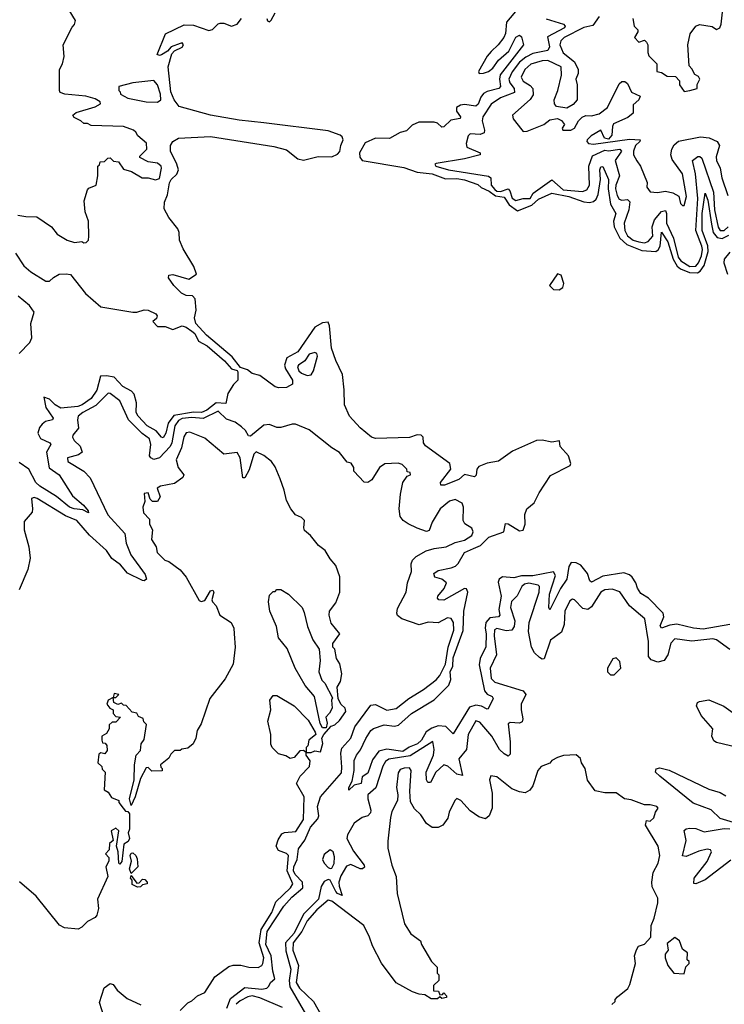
# Model space of a CAD drawing. Extents: x 2494106 to 2685573, y 758056 to 915185.
# Tile 410 of 507: x 2659307 to 2663026, y 835410 to 840609. Entities that reach past the tile are written whole.
import ezdxf

# ---------------------------------------------------------------- set-up
doc = ezdxf.new("R2010")
doc.units = 0

msp = doc.modelspace()

# ---------------------------------------------------------------- linework, layer by layer
at = {"layer": '0CON05XD'}
for points in [[(2659665, 840060), (2659645, 840060), (2659630, 840075), (2659595, 840092.5), (2659587.5, 840105), (2659605, 840118), (2659705, 840148), (2659733.3, 840165), (2659732.5, 840175), (2659705, 840190.8), (2659655.5, 840205.5), (2659545, 840215.7), (2659520, 840225), (2659516.7, 840235), (2659517.5, 840345), (2659532.5, 840375), (2659542.5, 840415), (2659537.5, 840475), (2659585, 840570), (2659597, 840583), (2659602.5, 840605), (2659535.5, 840715.6)], [(2661943.5, 840675), (2661876.2, 840595), (2661870.4, 840535), (2661862.5, 840515), (2661831.8, 840475), (2661795, 840441.2), (2661774, 840416), (2661729.2, 840335), (2661732.5, 840325), (2661755.5, 840325.6), (2661781.9, 840335), (2661805, 840353.1), (2661835, 840394.6), (2661888, 840441.9), (2661925, 840516.7), (2661945, 840526.2), (2661955, 840517.5), (2661966.2, 840475), (2661843, 840317), (2661838.7, 840295), (2661844, 840256), (2661835.5, 840245), (2661775, 840230.2), (2661755, 840218.8), (2661740.5, 840199.5), (2661727.1, 840162.9), (2661715, 840151.2), (2661655, 840160), (2661632.9, 840157.2), (2661612.1, 840145), (2661611.8, 840125), (2661634.3, 840095), (2661632.3, 840087.7), (2661582.6, 840077.4), (2661545, 840042.1), (2661535, 840041.5), (2661512.3, 840062.3), (2661495, 840068.4), (2661413.3, 840066.7), (2661378.8, 840051.2), (2661348.2, 840021.8), (2661315, 840012.4), (2661259.1, 839980.9), (2661185, 839982.6), (2661131.1, 839958.9), (2661101.1, 839905), (2661102.4, 839882.4), (2661115.5, 839865.5), (2661335, 839828), (2661405, 839803.3), (2661485, 839795.6), (2661555, 839768.8), (2661615, 839770.2), (2661655, 839762.6), (2661725, 839738.2), (2661742, 839722), (2661785, 839703.1), (2661818, 839678), (2661865, 839672), (2661891.3, 839631.3), (2661935, 839598.9), (2662010.6, 839629.4), (2662045, 839661.6), (2662115, 839692.8), (2662205, 839674.3), (2662285, 839646.9), (2662315, 839643.7), (2662335, 839648.8), (2662349.3, 839660.7), (2662360.5, 839685), (2662373.1, 839765), (2662369.5, 839815), (2662375, 839831.2), (2662385, 839833.8), (2662414.6, 839765), (2662413.6, 839715), (2662425.2, 839635.2), (2662453.6, 839585), (2662440.9, 839545), (2662444.7, 839515), (2662474.3, 839454.3), (2662511.7, 839421.7), (2662590.1, 839390.1), (2662665, 839385.4), (2662677.3, 839392.7), (2662686.7, 839413.3), (2662695, 839487.1), (2662728.7, 839435), (2662755.9, 839345), (2662777.4, 839307.4), (2662795, 839292.7), (2662843.2, 839273.2), (2662885, 839272.7), (2662899.3, 839280.7), (2662919, 839311), (2662941.7, 839385), (2662939.6, 839415), (2662909.5, 839495), (2662909, 839585), (2662925, 839692.5), (2662939.3, 839655), (2662958.9, 839528.9), (2662967.3, 839485), (2662988.5, 839458.5), (2663015, 839453.7), (2663049.4, 839470.6)], [(2662815, 840230), (2662845, 840234.2), (2662882.5, 840245), (2662883, 840267), (2662897.5, 840295), (2662889.3, 840309.3), (2662870, 840320), (2662855, 840350), (2662840, 840365), (2662833.3, 840475), (2662846.2, 840533.8), (2662876.1, 840573.9), (2662895, 840583.3), (2662962.5, 840572.5), (2662985, 840557.5), (2663002.5, 840565), (2663010, 840585), (2663017.5, 840665)], [(2660097, 839747), (2660106, 839764), (2660137.1, 839792.9), (2660144.5, 839815), (2660136.6, 839846.6), (2660102.9, 839915), (2660103.4, 839945), (2660115.5, 839965), (2660145, 839983.3), (2660315, 839991.4), (2660648.5, 839938.5), (2660715, 839921), (2660774.4, 839874.4), (2660805, 839867.1), (2660883.2, 839886.8), (2660955, 839885.2), (2660985, 839898.3), (2660997.7, 839912.3), (2661002.2, 839945), (2661015.2, 839975), (2661009.9, 839989.9), (2660999, 839999), (2660935, 840022.4), (2660595, 840064.2), (2660465, 840078.8), (2660315, 840104.7), (2660149.5, 840149.5), (2660123.2, 840185), (2660105, 840228), (2660090.7, 840359.3), (2660110.8, 840429.2), (2660125, 840443.8), (2660165, 840464), (2660171.2, 840475), (2660165, 840486), (2660155, 840483.3), (2660107.5, 840465), (2660088, 840442), (2660055, 840423.8), (2660045, 840420), (2660033.3, 840425), (2660076.7, 840533.3), (2660175, 840581.5), (2660225, 840580.4), (2660305, 840551.6), (2660325, 840556.4), (2660355, 840586.9), (2660365, 840590), (2660385, 840589.5), (2660425, 840574.6), (2660455, 840585.5), (2660477.3, 840615)], [(2660612, 840615), (2660615, 840602.5), (2660625, 840598.1), (2660635, 840605.6), (2660655.3, 840644.7)], [(2662085, 840613.3), (2662176.7, 840585), (2662186.2, 840575), (2662182, 840565), (2662092.1, 840517.9), (2662103.3, 840465), (2662095, 840445.7), (2662015, 840429.5), (2661978.8, 840411.2), (2661945.8, 840385), (2661906.4, 840333.5), (2661889.2, 840295), (2661894.7, 840275), (2661917.3, 840245), (2661919.5, 840225), (2661845, 840196.1), (2661795, 840162.9), (2661751.9, 840095), (2661748.2, 840075), (2661760.5, 840025), (2661758.3, 840011.7), (2661737.6, 840002.4), (2661685, 840005.7), (2661674.2, 839995), (2661664, 839955), (2661668, 839935), (2661737.5, 839905), (2661737.5, 839895), (2661655, 839874.2), (2661505, 839848.8), (2661497.5, 839845), (2661503.3, 839835), (2661570, 839815), (2661781.7, 839781.7), (2661794.2, 839774.2), (2661795.3, 839735), (2661815, 839712), (2661825, 839703.9), (2661845, 839700.9), (2661885.2, 839715.2), (2661894.5, 839704.5), (2661906.1, 839666.1), (2661925, 839654.2), (2661965, 839664.8), (2662001.8, 839665), (2662017.3, 839692.7), (2662115, 839763.6), (2662175, 839710.8), (2662277.8, 839702.2), (2662300.3, 839709.7), (2662314, 839735), (2662311.2, 839835), (2662330.5, 839889.5), (2662395, 839919.1), (2662415, 839916.4), (2662475, 839924.5), (2662483.8, 839915), (2662450.3, 839865), (2662473.5, 839785), (2662453.9, 839735), (2662452.4, 839715), (2662460, 839680), (2662471.3, 839661.3), (2662485, 839656.2), (2662515, 839658.9), (2662526.7, 839646.7), (2662522.1, 839605), (2662497.8, 839535), (2662501.6, 839495), (2662515, 839467.7), (2662545, 839445.3), (2662575, 839435.3), (2662605, 839431.2), (2662625, 839437.9), (2662648.8, 839465), (2662646, 839515), (2662658.1, 839551.9), (2662694.6, 839595), (2662715, 839600.5), (2662721.6, 839585), (2662721.7, 839535), (2662758, 839455), (2662783.2, 839355), (2662795.8, 839335), (2662845, 839306), (2662875, 839308), (2662890.6, 839325), (2662905, 839361.1), (2662911.3, 839395), (2662907.8, 839412.3), (2662876.1, 839495), (2662886.7, 839665), (2662873.2, 839795), (2662857.8, 839865), (2662885.5, 839885.5), (2662896.7, 839886.7), (2662907.2, 839877.3), (2662968.4, 839698.4), (2662974.3, 839605), (2662992.8, 839512.8), (2663005, 839495.9), (2663025, 839496.2), (2663046, 839515)], [(2662365.5, 840625), (2662332.6, 840577.4), (2662285, 840568.1), (2662180, 840515), (2662163.7, 840496.3), (2662158.4, 840475), (2662175, 840434.4), (2662235.4, 840385.4), (2662254, 840345), (2662254, 840325), (2662243.3, 840295), (2662250, 840265), (2662248.7, 840185), (2662228.4, 840161.6), (2662195, 840142.2), (2662140.9, 840150.9), (2662130.5, 840165), (2662128.7, 840185), (2662147.5, 840235), (2662166.3, 840315), (2662165, 840359.2), (2662095, 840392.8), (2662065, 840391.8), (2662005, 840374.6), (2661973.1, 840345), (2661954.7, 840304.7), (2661964.7, 840284.7), (2662001.8, 840261.8), (2662015.4, 840245.3), (2662017.6, 840212.4), (2662002.2, 840187.8), (2661907.5, 840105), (2661912.5, 840085), (2661956.7, 840026.7), (2661965, 840017.5), (2661985, 840020), (2662073.3, 840055), (2662105, 840080), (2662145, 840087.5), (2662166.4, 840076.4), (2662182.5, 840055), (2662171.2, 840035), (2662173.3, 840025), (2662216.7, 840025), (2662236.2, 840035), (2662256, 840075), (2662275, 840094), (2662295, 840102.5), (2662325, 840101.4), (2662365, 840111.5), (2662409.1, 840145), (2662470.6, 840269.4), (2662485, 840281.9), (2662501.7, 840281.7), (2662515, 840272), (2662536, 840226), (2662582.5, 840205), (2662575.5, 840185), (2662545, 840158.8), (2662544.5, 840115), (2662517.1, 840092.9), (2662442.1, 840057.9), (2662435.4, 840045), (2662431.7, 839998.3), (2662415, 839977.8), (2662393.3, 839983.3), (2662375, 840025.7), (2662322.5, 839995), (2662302.5, 839975), (2662300, 839965), (2662310, 839955), (2662335, 839950.8), (2662525, 839978.2), (2662582.5, 839975), (2662580, 839965), (2662557.5, 839945), (2662546.7, 839915), (2662546.7, 839895), (2662563.6, 839863.6), (2662583.3, 839835), (2662619.3, 839749.3), (2662617.5, 839725), (2662635, 839700), (2662673, 839697), (2662715, 839703.8), (2662755, 839693.8), (2662786.4, 839676.4), (2662795, 839637.5), (2662805, 839627.5), (2662815, 839627.5), (2662825.7, 839675), (2662805.7, 839795), (2662750.9, 839870.9), (2662744.2, 839895), (2662748.6, 839925), (2662762.1, 839947.9), (2662785, 839967.5), (2662900.2, 839989.8), (2662945.3, 839985.3), (2662988, 839965), (2663000, 839945), (2662982.9, 839885), (2662984.3, 839865), (2663004.1, 839824.1), (2663013.2, 839773.2), (2663045, 839680)], [(2662543.3, 840615), (2662550, 840575), (2662570, 840555), (2662570, 840545), (2662552.5, 840515), (2662575, 840490), (2662605, 840500), (2662615, 840490), (2662622.5, 840475), (2662622.5, 840435), (2662628.3, 840418.3), (2662670, 840375), (2662670, 840335), (2662695, 840330), (2662725, 840310), (2662768.3, 840308.3), (2662790, 840285), (2662790, 840265), (2662815, 840230)], [(2660035, 840174), (2660051.4, 840185), (2660050.5, 840215), (2660035, 840263.8), (2660015, 840287.1), (2659905, 840275.8), (2659830, 840255), (2659830, 840235), (2659838.3, 840228.3), (2659840, 840215), (2659877.5, 840195), (2659975, 840175.4), (2660035, 840174)], [(2659297.3, 839577.3), (2659339.3, 839569.3), (2659397.7, 839567.7), (2659475.5, 839515.5), (2659505, 839476.7), (2659557.5, 839445), (2659597, 839433), (2659635, 839437.5), (2659645, 839430), (2659658.3, 839431.7), (2659670, 839445), (2659672.5, 839465), (2659670, 839545), (2659653.6, 839593.6), (2659648.3, 839651.7), (2659665, 839710), (2659671.7, 839718.3), (2659710, 839735), (2659720, 839785), (2659720, 839835), (2659728.3, 839841.7), (2659731.7, 839858.3), (2659755, 839860), (2659771.7, 839878.3), (2659785, 839880), (2659801.7, 839861.7), (2659828.3, 839858.3), (2659855, 839820), (2659897, 839807), (2659954.2, 839774.2), (2659985, 839773.8), (2660023.2, 839763.2), (2660045, 839770.8), (2660056.4, 839825), (2660054.2, 839835), (2660035, 839851.2), (2659985, 839857.5), (2659941.7, 839881.7), (2659941.7, 839888.3), (2659977.5, 839925), (2659976.4, 839956.4), (2659930, 839995), (2659920, 840015), (2659907.5, 840025), (2659855, 840043.8), (2659685, 840050), (2659665, 840060)], [(2663055, 837415.5), (2662915, 837390.5), (2662863.3, 837395), (2662775, 837416.2), (2662738.6, 837411.4), (2662695, 837396), (2662687.5, 837407.5), (2662706.9, 837455), (2662703.5, 837475), (2662625.7, 837555), (2662585, 837578.9), (2662567.8, 837607.8), (2662560, 837635), (2662539.6, 837665), (2662525, 837678), (2662495, 837687.8), (2662385, 837670.7), (2662325, 837639.4), (2662316.5, 837646.5), (2662303.8, 837685), (2662268.5, 837728.5), (2662245, 837740.5), (2662217.6, 837742.4), (2662205, 837722), (2662194.7, 837655), (2662161.3, 837605), (2662105, 837492.5), (2662100, 837505), (2662104.2, 837575), (2662134.6, 837674.6), (2662125, 837693.5), (2662015, 837672.5), (2661955, 837671.5), (2661915, 837662.4), (2661855, 837667.4), (2661837.3, 837655), (2661831.9, 837638.1), (2661847.9, 837565), (2661835.3, 837495), (2661842.2, 837465), (2661834.5, 837455.6), (2661789.2, 837450.8), (2661768.1, 837425), (2661763.2, 837395), (2661769.6, 837365), (2661767.3, 837297.3), (2661737.5, 837235), (2661732.7, 837202.7), (2661760.4, 837065), (2661775, 837047.5), (2661801.2, 837035), (2661805.8, 837025), (2661779.5, 836970.5), (2661775, 836967.5), (2661743.7, 836983.7), (2661715, 836989.7), (2661681, 836979), (2661595, 836837.5), (2661556.9, 836876.9), (2661515, 836880.3), (2661481.9, 836868.1), (2661452.4, 836847.6), (2661428.4, 836805), (2661406.9, 836785), (2661362.1, 836767.9), (2661328.8, 836745), (2661245, 836756.9), (2661203.2, 836746.8), (2661169.5, 836700.5), (2661145, 836630), (2661115, 836610), (2661110, 836575), (2661073, 836567), (2661045, 836540), (2661043.6, 836553.6), (2661061.7, 836588.3), (2661073.1, 836645), (2661072.7, 836697.3), (2661084, 836725), (2661106.8, 836753.2), (2661133.3, 836813.3), (2661160.8, 836855), (2661175, 836865.6), (2661230, 836885), (2661285, 836878.9), (2661307.1, 836882.9), (2661375.4, 836944.6), (2661495, 837016.7), (2661571.8, 837095), (2661582.3, 837125), (2661579.1, 837165), (2661593.5, 837195), (2661595, 837240), (2661647.1, 837382.9), (2661650.9, 837485), (2661673.1, 837585), (2661665, 837603.8), (2661655, 837605.6), (2661545, 837544.5), (2661518.8, 837545), (2661512, 837555), (2661514.2, 837565), (2661546.9, 837605), (2661559.2, 837635), (2661535, 837654.4), (2661498.8, 837665), (2661492.9, 837685), (2661515, 837700), (2661585, 837713.6), (2661606.7, 837723.3), (2661622.2, 837737.8), (2661655, 837794.6), (2661702.9, 837817), (2661738.6, 837831.4), (2661784.1, 837875.9), (2661862, 837905), (2661871.2, 837948.8), (2661885, 837946.2), (2661945, 837909.3), (2661965, 837913.8), (2661975.3, 837945), (2661973.6, 837996.4), (2661984.4, 838025), (2662022.6, 838057.4), (2662049.3, 838110.8), (2662108.4, 838201.6), (2662212.5, 838255), (2662215.6, 838265), (2662204.2, 838305), (2662160, 838355), (2662156.7, 838385), (2662115, 838377.9), (2662065, 838387.9), (2662035, 838386.2), (2661909, 838331), (2661835, 838278.4), (2661775, 838266.9), (2661730.6, 838249.4), (2661719.1, 838235), (2661715.7, 838204.3), (2661707.5, 838195), (2661655, 838207.7), (2661625, 838181.1), (2661549.6, 838150.4), (2661530, 838150), (2661528.1, 838165), (2661582.7, 838235), (2661577.7, 838265), (2661448.3, 838358.3), (2661438.5, 838375), (2661436.2, 838405), (2661426.9, 838415), (2661405.9, 838415.9), (2661365, 838402.9), (2661185, 838396.4), (2661164.4, 838404.4), (2661104.1, 838454.1), (2661047.1, 838515), (2661021.8, 838575), (2661020.2, 838655), (2661010.6, 838735), (2660975, 838809.5), (2660952.3, 838875), (2660942.3, 838992.3), (2660935, 839010.8), (2660905, 839008.2), (2660864.8, 838985.2), (2660775, 838854.6), (2660717.4, 838822.6), (2660705.3, 838784.7), (2660709.3, 838765), (2660746.5, 838705), (2660747.1, 838685), (2660715, 838666.7), (2660675, 838664.2), (2660655, 838669.2), (2660575, 838730), (2660535, 838740.6), (2660509.1, 838759.1), (2660471.8, 838771.8), (2660428.3, 838828.3), (2660293.6, 838943.6), (2660237.7, 839005), (2660229.2, 839035), (2660238, 839075), (2660233.8, 839135), (2660220, 839150), (2660185, 839151.9), (2660161.2, 839165), (2660120, 839205), (2660093.3, 839245), (2660095, 839260), (2660115, 839262.5), (2660200.7, 839239.3), (2660240, 839265), (2660225.7, 839305), (2660169.5, 839399.5), (2660151.4, 839445), (2660148.9, 839485), (2660141.4, 839505), (2660095, 839563.3), (2660069.6, 839609.5), (2660070.8, 839645), (2660086.9, 839683.1), (2660097, 839747)], [(2659285.5, 839375.5), (2659329.6, 839309.6), (2659366.6, 839276.6), (2659445, 839227.5), (2659465, 839228.8), (2659485, 839248), (2659515.9, 839264.1), (2659552.7, 839267.3), (2659575, 839262.5), (2659653.7, 839163.7), (2659735, 839091.8), (2659905, 839064.4), (2659925.5, 839064.4), (2659965, 839076.9), (2659985, 839075.5), (2660025, 839055.6), (2660032, 839045), (2660028.8, 839031.2), (2660010, 839015), (2660035, 838988.8), (2660075, 838988.5), (2660115, 838973.3), (2660165, 838992.4), (2660185, 838985.9), (2660215, 838964.7), (2660231.7, 838951.7), (2660250.9, 838910.9), (2660297.3, 838887.3), (2660387.7, 838807.7), (2660425, 838764.4), (2660455, 838756.5), (2660459.1, 838749.1), (2660458.9, 838705), (2660435, 838682), (2660406.4, 838635), (2660395, 838582.9), (2660345, 838585.3), (2660295, 838547), (2660267.1, 838535), (2660223.9, 838536.1), (2660121.3, 838518.7), (2660091.2, 838478.8), (2660077.7, 838425), (2660065, 838401.2), (2660055, 838403.8), (2660028.2, 838438.3), (2659979.6, 838465), (2659932.1, 838515), (2659922.5, 838535), (2659923.6, 838585), (2659911.3, 838631.3), (2659896.6, 838646.6), (2659852.2, 838672.2), (2659805, 838720.4), (2659765, 838728.9), (2659733.4, 838726.6), (2659715, 838652.2), (2659685, 838608.2), (2659637.7, 838575), (2659614.1, 838565.9), (2659525, 838556.7), (2659494.5, 838574.5), (2659465, 838605.8), (2659434, 838616), (2659445, 838561.2), (2659484, 838505), (2659480, 838495), (2659443.8, 838486.2), (2659426.2, 838473.8), (2659412.1, 838455), (2659403.5, 838425), (2659416.8, 838396.8), (2659466.2, 838375), (2659472, 838365), (2659449.5, 838325), (2659462.4, 838242.4), (2659515.5, 838205), (2659585.3, 838095.3), (2659644.2, 838045), (2659668.8, 838015), (2659670, 838005), (2659640.3, 838020.3), (2659594.5, 838025.6), (2659569.4, 838035), (2659501.7, 838091.7), (2659413.8, 838145), (2659392.9, 838165), (2659354.7, 838234.7), (2659305, 838270)], [(2663055, 839381.7), (2663025.2, 839345), (2663024.3, 839325), (2663043.6, 839265)], [(2662155, 839181.5), (2662173.3, 839195), (2662179.5, 839215), (2662165, 839260), (2662145, 839266.7), (2662103.8, 839205), (2662124.7, 839184.7), (2662155, 839181.5)], [(2659305, 838846.7), (2659360, 838905), (2659371.7, 838928.3), (2659366.7, 839005), (2659384, 839065), (2659359.8, 839099.8), (2659299.1, 839149.1)], [(2660825, 838730), (2660845, 838734.2), (2660857.1, 838755), (2660878.3, 838831.7), (2660875.8, 838845.8), (2660865, 838851.2), (2660835, 838842), (2660812.2, 838807.8), (2660778.1, 838785), (2660773.8, 838775), (2660780.4, 838755), (2660795, 838742.1), (2660825, 838730)], [(2660400, 835390), (2660419.7, 835440.3), (2660495, 835498.6), (2660585, 835490), (2660611.2, 835495), (2660622.9, 835505), (2660631.4, 835525), (2660654.2, 835545), (2660642.9, 835585), (2660633.9, 835665), (2660606.1, 835725), (2660614.1, 835795), (2660702.1, 835927.9), (2660743.3, 835975), (2660801.4, 836025), (2660800, 836055), (2660760.5, 836095), (2660751.6, 836115), (2660753.7, 836135), (2660771.9, 836175), (2660779.6, 836230.4), (2660812.8, 836277.2), (2660842.2, 836345), (2660881.5, 836388.5), (2660885.3, 836405), (2660878.2, 836455), (2660894.7, 836505.3), (2661005, 836632.5), (2661008.2, 836661.8), (2661001.3, 836735), (2661008.2, 836761.8), (2661055.2, 836814.8), (2661076.7, 836875), (2661160.6, 836989.4), (2661185, 836993.3), (2661245, 836962.7), (2661295, 836972.3), (2661360.5, 837025), (2661438.8, 837071.2), (2661505, 837122.9), (2661525, 837145.5), (2661554.7, 837205), (2661569.3, 837295), (2661599.3, 837385), (2661597.1, 837425), (2661585, 837447.5), (2661565, 837450.8), (2661515, 837424.2), (2661462.3, 837427.7), (2661415, 837414), (2661323.3, 837445), (2661301.9, 837461.9), (2661298, 837475), (2661300.9, 837499.1), (2661346.2, 837585), (2661354, 837635), (2661375.7, 837695), (2661374.2, 837735), (2661380, 837755), (2661400, 837775), (2661453.3, 837803.3), (2661495, 837816.2), (2661557.5, 837825), (2661605, 837847.5), (2661655, 837860), (2661693.8, 837885), (2661700, 837905), (2661694.1, 837924.1), (2661657, 837947), (2661647.5, 837965), (2661650, 838035), (2661642.5, 838055), (2661605.9, 838075.9), (2661575, 838065.8), (2661526, 838025), (2661484, 837955), (2661467.7, 837912.3), (2661455, 837906.7), (2661405, 837924.3), (2661356.7, 837946.7), (2661331.2, 837965), (2661316, 837985), (2661310, 838025), (2661316.4, 838103.6), (2661330, 838165), (2661351.7, 838198.3), (2661370, 838205), (2661368.3, 838218.3), (2661351.7, 838221.7), (2661350, 838235), (2661325, 838260), (2661305, 838266.7), (2661235, 838263.8), (2661206.2, 838245), (2661165, 838178.6), (2661145, 838165.7), (2661125.8, 838165.8), (2661070, 838225), (2661070, 838245), (2661056.4, 838266.4), (2661035, 838272.5), (2660995, 838322.5), (2660955, 838347.5), (2660835, 838442.5), (2660763.6, 838473.6), (2660745, 838473.8), (2660686.2, 838456.2), (2660665, 838456.2), (2660625, 838471.2), (2660595, 838468), (2660525, 838408.8), (2660515, 838411.2), (2660499.3, 838439.3), (2660478.7, 838458.7), (2660444.2, 838484.2), (2660398.8, 838498.8), (2660355, 838541.6), (2660275, 838502.9), (2660215, 838508.2), (2660165, 838502.9), (2660145, 838492.3), (2660125.6, 838465), (2660110.4, 838375), (2660101, 838355), (2660045, 838294.6), (2660015, 838286.9), (2659998.6, 838295), (2659992.7, 838305), (2659998.9, 838365), (2659991.5, 838395), (2659953.4, 838423.4), (2659882.1, 838495), (2659835, 838595.7), (2659785, 838634), (2659775, 838635.8), (2659709.1, 838570.9), (2659641.1, 838535), (2659616.7, 838515), (2659612.2, 838495), (2659617.8, 838452.2), (2659587.1, 838415), (2659585.5, 838405), (2659595, 838387.1), (2659626.1, 838356.1), (2659637.5, 838325), (2659618.3, 838311.7), (2659560, 838295), (2659562, 838275), (2659645.3, 838225.3), (2659678.8, 838188.8), (2659771.8, 837995), (2659861.9, 837895), (2659869.5, 837845), (2659893, 837783), (2659968.6, 837678.6), (2659976, 837654), (2659965, 837646), (2659955, 837647.1), (2659876.1, 837686.1), (2659839.8, 837729.8), (2659794.3, 837764.3), (2659765, 837805.6), (2659675, 837887.3), (2659609.4, 837965), (2659548.9, 837988.9), (2659399.7, 838079.7), (2659384.2, 838085.8), (2659368.8, 838081.2), (2659375.5, 838025.5), (2659372.4, 838007.6), (2659331.3, 837958.7), (2659330.5, 837915), (2659355.4, 837825), (2659361.9, 837765), (2659349.5, 837705), (2659305, 837597.5)], [(2660153.6, 835376.4), (2660195, 835417.5), (2660215, 835427.5), (2660246.4, 835453.6), (2660285, 835472.5), (2660336.7, 835555), (2660410.8, 835609.2), (2660434.2, 835615.8), (2660474.4, 835615.6), (2660516.4, 835606.4), (2660565, 835604.6), (2660585, 835614.4), (2660590.4, 835625), (2660596.1, 835655), (2660570.4, 835735), (2660581.9, 835805), (2660638.1, 835895), (2660659.9, 835950.1), (2660737.1, 836025), (2660748.5, 836045), (2660718.5, 836115), (2660725.3, 836195.3), (2660715, 836205.6), (2660672.5, 836222.5), (2660660.8, 836245), (2660671.1, 836278.9), (2660690.3, 836309.7), (2660705, 836317.5), (2660765, 836322.9), (2660805.6, 836385), (2660808, 836505), (2660767.5, 836575), (2660787.5, 836615), (2660837.5, 836665), (2660840, 836695), (2660820, 836725), (2660820, 836740), (2660845, 836740), (2660865, 836747.5), (2660895, 836742.5), (2660906.4, 836786.4), (2660902.5, 836815), (2660912.5, 836835), (2660951.7, 836878.3), (2660970, 836885), (2660995, 836907.5), (2661028.8, 836955), (2661025, 836972.5), (2661002.5, 836995), (2660987.5, 837025), (2660982.5, 837085), (2661000, 837115), (2661007.5, 837155), (2660997, 837207), (2660980, 837235), (2660970, 837285), (2660960, 837295), (2660960, 837315), (2660997.5, 837365), (2660951.7, 837421.7), (2660940, 837465), (2660942.5, 837485), (2660975, 837530), (2660996.7, 837585), (2660996.1, 837666.1), (2660976.1, 837726.1), (2660945, 837762.5), (2660920, 837805), (2660885, 837832.5), (2660842.5, 837885), (2660811.2, 837911.2), (2660806.7, 837925), (2660810, 837965), (2660795, 837980), (2660763.6, 837993.6), (2660737.5, 838025), (2660715, 838070), (2660703.8, 838125), (2660681.2, 838185), (2660655, 838247.5), (2660636.7, 838275), (2660595, 838306.7), (2660555, 838326.7), (2660542.7, 838315), (2660518.4, 838231.6), (2660495, 838190), (2660485, 838190), (2660471.1, 838295), (2660455, 838322.5), (2660384.1, 838314.1), (2660285, 838399.2), (2660205, 838430), (2660185, 838427.5), (2660173.2, 838406.8), (2660161.4, 838348.6), (2660132.9, 838285), (2660143.8, 838245), (2660173.3, 838205), (2660168.3, 838191.7), (2660125, 838158.8), (2660050, 838145), (2660032.5, 838135), (2660049.2, 838089.2), (2660035, 838063.8), (2660007.5, 838065), (2659996.7, 838076.7), (2659985, 838110), (2659965, 838107.5), (2659967.5, 838065), (2659957.5, 838035), (2659960, 838005), (2659991.7, 837971.7), (2659992, 837945), (2660008.8, 837915), (2660003.6, 837863.6), (2660027.5, 837825), (2660032.5, 837795), (2660072.5, 837755), (2660095, 837747.5), (2660154, 837704), (2660186.7, 837665), (2660255, 837541.2), (2660265, 837536.2), (2660285, 837542), (2660315, 837593.3), (2660326.4, 837596.4), (2660331.2, 837585), (2660320.8, 837545), (2660324.4, 837534.4), (2660344, 837514), (2660363.6, 837463.6), (2660422.5, 837425), (2660436.7, 837395), (2660440, 837365), (2660444, 837295), (2660434.2, 837205), (2660392.1, 837127.9), (2660311.2, 837025), (2660265, 836890), (2660243.3, 836855), (2660236.7, 836815), (2660222.5, 836785), (2660195, 836762.5), (2660163, 836757), (2660155, 836750), (2660125, 836750), (2660105, 836730), (2660095, 836710), (2660050, 836675), (2660051.7, 836661.7), (2660060, 836655), (2660058.3, 836641.7), (2660005, 836640), (2659985, 836660), (2659975, 836657.5), (2659945, 836602.5), (2659916, 836505), (2659895, 836460), (2659886.7, 836495), (2659910.8, 836595), (2659913.3, 836675), (2659922.5, 836725), (2659945, 836750), (2659947.5, 836785), (2659965, 836807.5), (2659977, 836887), (2659961.7, 836901.7), (2659958.3, 836918.3), (2659935, 836930), (2659925, 836947.5), (2659901.7, 836951.7), (2659868.3, 836988.3), (2659855, 836990), (2659845, 837000), (2659825, 836992.5), (2659803.6, 837003.6), (2659800, 837030), (2659815, 837030), (2659830, 837045), (2659805, 837050), (2659800, 837030), (2659773.6, 837016.4), (2659767.5, 836995), (2659783.6, 836973.6), (2659800, 836965), (2659800, 836945), (2659815, 836930), (2659840, 836925), (2659815, 836900), (2659795, 836900), (2659780, 836885), (2659780, 836865), (2659765, 836840)], [(2660925, 836870), (2660905, 836870), (2660893, 836893), (2660863.3, 837035), (2660813.9, 837093.9), (2660761.2, 837185), (2660718.3, 837288.3), (2660673.3, 837345), (2660662.5, 837405), (2660626.7, 837485), (2660620, 837535), (2660625, 837570), (2660645, 837590), (2660655, 837590), (2660665, 837600), (2660685, 837600), (2660726.1, 837576.1), (2660797.5, 837505), (2660809.3, 837479.3), (2660826.2, 837405), (2660854, 837335), (2660887.5, 837285), (2660893.3, 837225), (2660886.7, 837165), (2660901.7, 837121.7), (2660917.5, 837105), (2660957.5, 837027.5), (2660952.5, 837015), (2660956.4, 836973.6), (2660943, 836947), (2660922.5, 836925), (2660930, 836895), (2660925, 836870)], [(2663055, 837282.5), (2662984.4, 837334.4), (2662965, 837340), (2662855, 837327.1), (2662765, 837338.9), (2662744, 837316), (2662728.6, 837255), (2662708.8, 837225), (2662675, 837217.1), (2662639.4, 837229.4), (2662626.7, 837246.7), (2662625.4, 837325), (2662606.9, 837445), (2662525, 837512.9), (2662475, 837588), (2662435, 837601.1), (2662395, 837597.8), (2662375, 837586.7), (2662325, 837509.2), (2662305, 837494.3), (2662279.3, 837499.3), (2662235, 837546.2), (2662225, 837548.8), (2662210.3, 837539.7), (2662184.6, 837485), (2662180.4, 837415), (2662166.7, 837375), (2662107.9, 837332.1), (2662075.7, 837234.3), (2662065, 837232), (2662051.1, 837241.1), (2662025, 837266), (2662008.1, 837295), (2661992.6, 837377.4), (2661996.4, 837425), (2662048.8, 837585), (2662050.8, 837615), (2662043.3, 837623.3), (2661995, 837633.1), (2661971.4, 837628.6), (2661956.7, 837615), (2661933.6, 837566.4), (2661903.1, 837536.9), (2661897.9, 837505), (2661920, 837435), (2661916.9, 837405), (2661905, 837386), (2661875, 837380.9), (2661825.7, 837394.3), (2661813.8, 837386.2), (2661811.2, 837355), (2661822.9, 837255), (2661790.8, 837185), (2661795, 837129.2), (2661815, 837111.5), (2661964.3, 837064.3), (2661979.2, 837045), (2661954.5, 836995), (2661953.5, 836965), (2661962.5, 836917.5), (2661959.2, 836900.8), (2661945.8, 836894.2), (2661895, 836898), (2661885, 836890), (2661896.4, 836795), (2661895, 836730), (2661885, 836720), (2661865, 836732.9)], [(2662445, 837150), (2662480, 837185), (2662475, 837220), (2662455, 837240), (2662437, 837233), (2662410, 837185), (2662410, 837165), (2662425, 837150), (2662445, 837150)], [(2660735, 836707.5), (2660711.7, 836721.7), (2660673, 836733), (2660640, 836765), (2660633, 836783), (2660632.5, 836835), (2660617.5, 836905), (2660632.5, 836965), (2660627.5, 837015), (2660645, 837040), (2660665, 837040), (2660756.2, 836986.2), (2660829.3, 836909.3), (2660867, 836847), (2660870, 836835), (2660832.5, 836805), (2660827.5, 836775), (2660820, 836765), (2660820, 836740), (2660805, 836750), (2660785, 836747.5), (2660755, 836712.5), (2660735, 836707.5)], [(2663095.4, 836765.4), (2662985, 836792.1), (2662970.8, 836800.8), (2662960, 836825), (2662966, 836865), (2662904, 836935), (2662880, 836985), (2662885, 837002.5), (2662895, 837008.8), (2662945, 837017.1), (2663024.4, 836984.4), (2663085, 836939.2)], [(2661865, 836732.9), (2661840, 836755), (2661798.5, 836825), (2661735, 836898.6), (2661715, 836905.8), (2661674.6, 836835), (2661665.4, 836754.6), (2661625.4, 836705), (2661645, 836617.5), (2661615, 836624.6), (2661567.6, 836667.5), (2661545, 836674.6), (2661503.9, 836636.1), (2661475, 836580), (2661461.5, 836581.5), (2661454.6, 836595), (2661452.9, 836635), (2661491.6, 836725), (2661494.1, 836755), (2661487.5, 836797.5), (2661368.8, 836721.2), (2661255, 836704.1), (2661237.9, 836692.1), (2661223.6, 836666.4), (2661187.1, 836552.8), (2661145.3, 836515), (2661143.8, 836495), (2661160.3, 836435), (2661158.9, 836421.1), (2661145, 836405.4), (2661115, 836396.2), (2661073.2, 836366.8), (2661037.1, 836305), (2661033.2, 836285), (2661069.1, 836219.1), (2661125.8, 836145), (2661126.7, 836133.3), (2661116.7, 836125), (2661105, 836125.6), (2661055, 836147.7), (2661031.7, 836138.3), (2661001.7, 836088.3), (2660992, 836055), (2660993.1, 836033.1), (2661010, 835985), (2660985, 835994.6), (2660975.5, 836005), (2660945, 836064.4), (2660935, 836068.8), (2660915, 836058.2), (2660898.3, 836031.7), (2660884.3, 835965), (2660804.8, 835885.2), (2660756, 835785), (2660710.7, 835735), (2660712.1, 835692.1), (2660737.5, 835595), (2660728.8, 835535), (2660732.2, 835502.2), (2660815, 835359.2)], [(2659765, 836840), (2659740, 836825), (2659740, 836805), (2659745, 836790), (2659758.3, 836788.3), (2659767, 836777), (2659769.3, 836750.7), (2659757, 836733), (2659735, 836737.5), (2659725, 836730), (2659720, 836685), (2659740, 836665), (2659741.7, 836651.7), (2659757.5, 836635), (2659753, 836543), (2659775, 836530), (2659791.7, 836501.7), (2659830, 836485), (2659830, 836475), (2659852.5, 836445), (2659865, 836430), (2659878.3, 836428.3), (2659887.5, 836415), (2659886.7, 836335), (2659880, 836315), (2659886.7, 836285), (2659880, 836270), (2659857.5, 836255), (2659846.4, 836163.6), (2659835, 836150), (2659830, 836155), (2659827.5, 836215), (2659817.5, 836245), (2659830, 836325), (2659815, 836340), (2659790, 836325), (2659800, 836275), (2659781.7, 836258.3), (2659780, 836225), (2659760, 836205), (2659777.5, 836185), (2659777.5, 836165), (2659762.5, 836135), (2659772.5, 836085), (2659717.5, 835965), (2659722.5, 835915), (2659715, 835880), (2659705, 835867.5), (2659665, 835847.5), (2659635, 835817.5), (2659615, 835806.7), (2659543.6, 835813.6), (2659517, 835827), (2659395, 835980), (2659305.9, 836055.9)], [(2662635, 836377.5), (2662653.3, 836395), (2662662.5, 836425), (2662677.5, 836445), (2662670, 836455), (2662635, 836463.3), (2662605, 836462.5), (2662535, 836490), (2662500, 836495), (2662455, 836526.2), (2662395, 836526.7), (2662345, 836537.5), (2662304, 836594), (2662292.5, 836655), (2662272.5, 836685), (2662267, 836707), (2662245, 836727.5), (2662177, 836723), (2662145, 836712.5), (2662115, 836697.5), (2662105, 836682.5), (2662060, 836665), (2662042.5, 836645), (2662015, 836562.5), (2661999.6, 836540.5), (2661975, 836526.2), (2661945, 836531.2), (2661905, 836548), (2661825, 836611.2), (2661793.8, 836616.2), (2661786.2, 836595), (2661800, 836525), (2661801.2, 836445), (2661785.7, 836404.3), (2661765, 836388.8), (2661730.3, 836400.3), (2661685, 836431.2), (2661635, 836486.7), (2661615, 836496.7), (2661604.1, 836485.9), (2661574, 836425), (2661567.7, 836392.3), (2661540, 836355), (2661515.9, 836344.1), (2661485, 836344), (2661454.2, 836364.2), (2661425, 836410), (2661391.2, 836441.2), (2661369.6, 836479.5), (2661365.8, 836535), (2661372.5, 836645), (2661365, 836657.5), (2661336.2, 836656.2), (2661315, 836648.8), (2661305, 836632.5), (2661296.7, 836555), (2661303.3, 836515), (2661301.2, 836485), (2661272.1, 836427.9), (2661264.4, 836395.6), (2661249.6, 836270.5), (2661250.8, 836235), (2661271.9, 836145), (2661294.2, 836085), (2661300, 835995), (2661338.1, 835835), (2661371.5, 835781.5), (2661422.5, 835745), (2661427.5, 835725), (2661480, 835635), (2661510, 835605), (2661510, 835575), (2661520, 835565), (2661520, 835535), (2661491.7, 835508.3), (2661491.7, 835481.7), (2661518.3, 835478.3), (2661525, 835460), (2661538.3, 835461.7), (2661545, 835470), (2661560, 835455), (2661560, 835445), (2661535, 835440), (2661525, 835450), (2661511.7, 835438.3), (2661478.3, 835438.3), (2661445, 835460), (2661415, 835462.5), (2661380, 835475), (2661295, 835522.5), (2661216.4, 835626.4), (2661169.3, 835719.3), (2661153.6, 835763.6), (2661123.3, 835825), (2660955, 835954.4), (2660935, 835958.9), (2660875, 835908.9), (2660825, 835850.4), (2660796.1, 835793.9), (2660751.2, 835735), (2660749.2, 835695), (2660778.7, 835615), (2660766, 835525), (2660783.5, 835495), (2660857.1, 835425), (2660911.5, 835331.5)], [(2663092.5, 836365), (2663005, 836391.2), (2662956.1, 836436.1), (2662862.4, 836472.4), (2662685, 836614), (2662663.3, 836635), (2662666.7, 836653.3), (2662685, 836658.8), (2662735, 836645.8), (2662945, 836545.4), (2663005, 836528.4), (2663035, 836511.2)], [(2662431.7, 835408.3), (2662450, 835425), (2662450, 835435), (2662461.7, 835448.3), (2662516.4, 835493.6), (2662527.5, 835515), (2662557.5, 835625), (2662552.5, 835665), (2662563, 835697), (2662573.6, 835716.4), (2662605, 835727.5), (2662637.5, 835765), (2662640, 835825), (2662656.2, 835865), (2662676, 835945), (2662675, 835970), (2662645, 836030), (2662643.3, 836055), (2662651.2, 836105), (2662677.5, 836155), (2662685.7, 836195), (2662676.2, 836245), (2662610, 836355), (2662615, 836380), (2662635, 836377.5)], [(2663059.7, 836170.3), (2662925, 836066.2), (2662875, 836046), (2662865, 836047.5), (2662867.8, 836075), (2662935.7, 836164.3), (2662958.6, 836215), (2662953.3, 836225), (2662935, 836229.1), (2662891.8, 836218.2), (2662825, 836190), (2662805, 836193.3), (2662825.4, 836274.6), (2662813.4, 836326.6), (2662825, 836336.9), (2662845, 836340), (2662875, 836337.3), (2662920.6, 836320.6), (2663025, 836338.8), (2663055, 836336.7)], [(2659895, 836100), (2659887.5, 836125), (2659897.5, 836165), (2659890, 836195), (2659895, 836207.5), (2659905, 836210), (2659920, 836195), (2659927, 836177), (2659930, 836135), (2659895, 836100)], [(2660945, 836126.2), (2660955, 836129.2), (2660967.4, 836152.6), (2660968.2, 836188.2), (2660962.2, 836215), (2660945, 836225.3), (2660915, 836201.3), (2660905.2, 836175), (2660914.2, 836154.2), (2660935, 836131.5), (2660945, 836126.2)], [(2659928.3, 836028.3), (2659901.7, 836041.7), (2659900, 836065), (2659892.5, 836075), (2659895, 836090), (2659925, 836050), (2659938.3, 836051.7), (2659955, 836070), (2659968.3, 836068.3), (2659980, 836055), (2659980, 836045), (2659955, 836040), (2659945, 836030), (2659928.3, 836028.3)], [(2662815, 835570), (2662823, 835607), (2662840, 835625), (2662840, 835635), (2662830, 835645), (2662831.7, 835681.7), (2662805, 835700), (2662790, 835745), (2662765, 835762.5), (2662725, 835730), (2662730, 835695), (2662713.3, 835675), (2662713.3, 835655), (2662727.5, 835615), (2662760, 835575), (2662815, 835570)], [(2659790, 835225), (2659729.3, 835419.3), (2659753.9, 835496.1), (2659785, 835520), (2659800, 835515), (2659822.5, 835485), (2659875, 835440), (2659947, 835407)], [(2660693.4, 835393.4), (2660575, 835443.8), (2660535, 835453.8), (2660510.7, 835449.3), (2660471.4, 835428.6), (2660450.4, 835409.6)]]:
    msp.add_lwpolyline(points, dxfattribs=at)

doc.saveas('drawing.dxf')
